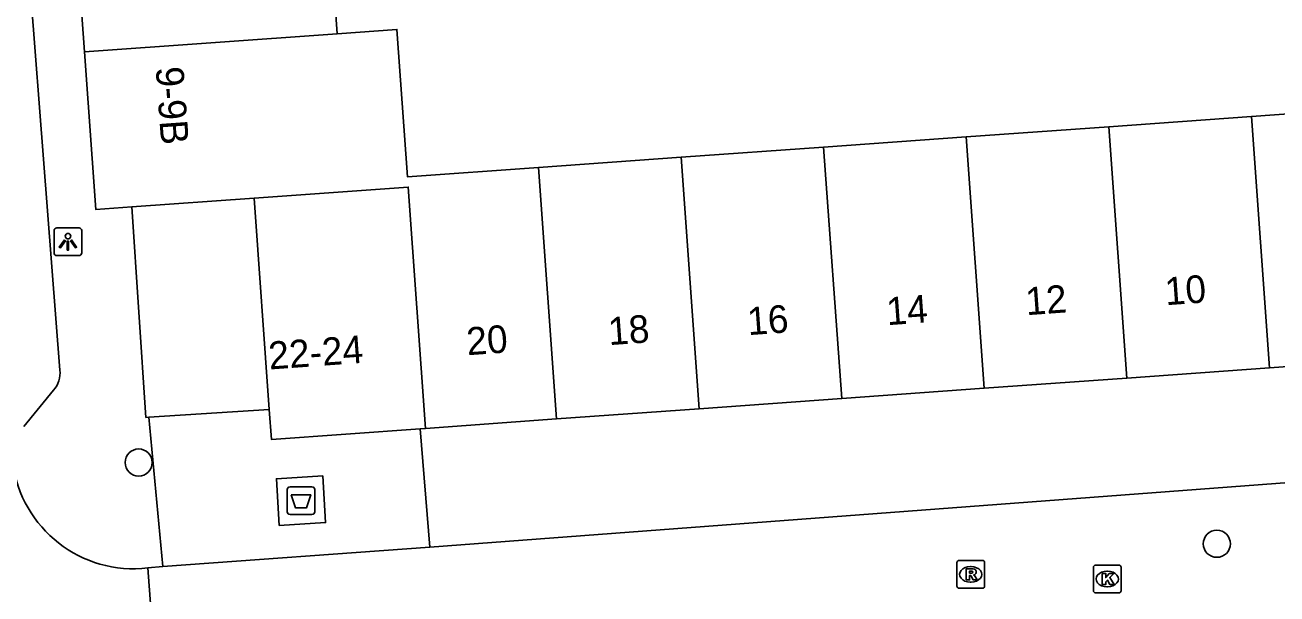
# Model space of a CAD drawing. Extents: x 161087 to 161922, y 382574 to 383873.
# Drawn here: x 161686.28 to 161731.44, y 383515.04 to 383535.57 of the extents above; entities that cross this region are included whole.
import ezdxf

# ---------------------------------------------------------------- set-up
doc = ezdxf.new("R2010")
doc.units = 0
for name, color, linetype in [('IMGEO_Afval_apart_plaats', 7, 'Continuous'), ('IMGEO_Boom', 7, 'Continuous'), ('IMGEO_Kolk', 7, 'Continuous'), ('IMGEO_Lichtpunt', 7, 'Continuous'), ('IMGEO_Pand', 7, 'Continuous'), ('IMGEO_Pand_nummerreeks', 7, 'Continuous'), ('IMGEO_Rijbaan_lokaal_open', 7, 'Continuous'), ('IMGEO_Rioolput', 7, 'Continuous'), ('IMGEO_Voetpad_gesloten', 7, 'Continuous'), ('IMGEO_Voetpad_open', 7, 'Continuous')]:
    doc.layers.add(name, color=color, linetype=linetype)

msp = doc.modelspace()

# ---------------------------------------------------------------- linework, layer by layer
at = {"layer": 'IMGEO_Afval_apart_plaats'}
for p, q in [((161695.741, 383518.003), (161695.741, 383518.803)), ((161695.741, 383518.803), (161695.741, 383518.003)), ((161695.841, 383518.903), (161696.631, 383518.903)), ((161696.631, 383518.903), (161695.841, 383518.903)), ((161696.731, 383518.803), (161696.731, 383518.003)), ((161696.731, 383518.003), (161696.731, 383518.803)), ((161696.631, 383517.903), (161695.841, 383517.903)), ((161695.841, 383517.903), (161696.631, 383517.903))]:
    msp.add_line(p, q, dxfattribs=at)
msp.add_lwpolyline([(161695.884, 383518.617), (161696.588, 383518.617), (161696.439, 383518.147), (161696.033, 383518.147), (161695.884, 383518.617)], dxfattribs=at)
for centre, start, end in [((161695.841, 383518.803), 90, 180), ((161695.841, 383518.803), 90, 180), ((161696.631, 383518.803), 0, 90), ((161696.631, 383518.803), 360, 90), ((161695.841, 383518.003), 180, 270), ((161695.841, 383518.003), 180, 270), ((161696.631, 383518.003), 270, 0), ((161696.631, 383518.003), 270, 0)]:
    msp.add_arc(centre, 0.1, start, end, dxfattribs=at)
at = {"layer": 'IMGEO_Boom'}
for centre in [(161690.382, 383519.779), (161729.27, 383516.848)]:
    msp.add_circle(centre, 0.489, dxfattribs=at)
at = {"layer": 'IMGEO_Kolk'}
for p, q in [((161724.818, 383515.15), (161724.818, 383516.002)), ((161724.893, 383516.076), (161725.745, 383516.076)), ((161725.819, 383516.002), (161725.819, 383515.15)), ((161725.306, 383515.856), (161725.331, 383515.856)), ((161725.745, 383515.076), (161724.893, 383515.076)), ((161725.329, 383515.296), (161725.304, 383515.296))]:
    msp.add_line(p, q, dxfattribs=at)
for points in [[(161724.818, 383515.15), (161724.818, 383516.002)], [(161724.893, 383516.076), (161725.745, 383516.076)], [(161725.819, 383516.002), (161725.819, 383515.15)], [(161725.139, 383515.776), (161725.262, 383515.776), (161725.262, 383515.625), (161725.392, 383515.776), (161725.556, 383515.776), (161725.41, 383515.625), (161725.563, 383515.376), (161725.411, 383515.376), (161725.326, 383515.54), (161725.262, 383515.473), (161725.262, 383515.376), (161725.139, 383515.376), (161725.139, 383515.776)], [(161725.745, 383515.076), (161724.893, 383515.076)]]:
    msp.add_lwpolyline(points, dxfattribs=at)
for centre, start, end in [((161724.895, 383516), 91.552, 178.448), ((161724.895, 383516), 91.552, 178.448), ((161725.743, 383516), 1.552, 88.448), ((161725.743, 383516), 1.552, 88.448), ((161724.895, 383515.152), 181.552, 268.448), ((161724.895, 383515.152), 181.552, 268.448), ((161725.743, 383515.152), 271.552, 358.448), ((161725.743, 383515.152), 271.552, 358.448)]:
    msp.add_arc(centre, 0.0765, start, end, dxfattribs=at)
for centre, major_axis, ratio, start_param, end_param in [((161725.305, 383515.576), (-0.387, 0.002), 0.722429, 4.712389, 7.853982), ((161725.33, 383515.576), (-0.39, 0.002), 0.717154, 1.570796, 4.712389)]:
    msp.add_ellipse(centre, major_axis=major_axis, ratio=ratio, start_param=start_param, end_param=end_param, dxfattribs=at)
at = {"layer": 'IMGEO_Lichtpunt'}
for p, q in [((161687.333, 383528.149), (161687.333, 383527.342)), ((161687.333, 383528.149), (161687.333, 383527.342)), ((161688.235, 383528.244), (161687.427, 383528.244)), ((161688.235, 383528.244), (161687.427, 383528.244)), ((161688.329, 383527.342), (161688.329, 383528.149)), ((161688.329, 383527.342), (161688.329, 383528.149)), ((161687.427, 383527.248), (161688.235, 383527.248)), ((161687.427, 383527.248), (161688.235, 383527.248))]:
    msp.add_line(p, q, dxfattribs=at)
for points in [[(161687.707, 383527.813), (161687.746, 383527.785), (161687.558, 383527.523), (161687.52, 383527.55), (161687.707, 383527.813)], [(161687.809, 383527.765), (161687.856, 383527.765), (161687.856, 383527.443), (161687.809, 383527.443), (161687.809, 383527.765)], [(161687.919, 383527.785), (161687.957, 383527.812), (161688.144, 383527.55), (161688.105, 383527.522), (161687.919, 383527.785)]]:
    msp.add_lwpolyline(points, dxfattribs=at)
msp.add_circle((161687.832, 383527.947), 0.0994, dxfattribs=at)
for centre, start, end in [((161687.427, 383528.149), 90, 180), ((161687.427, 383528.149), 90, 180), ((161688.235, 383528.149), 0, 90), ((161688.235, 383528.149), 0, 90), ((161687.427, 383527.342), 180, 270), ((161687.427, 383527.342), 180, 270), ((161688.235, 383527.342), 270, 0), ((161688.235, 383527.342), 270, 360)]:
    msp.add_arc(centre, 0.0946, start, end, dxfattribs=at)
at = {"layer": 'IMGEO_Pand'}
for points in [[(161697.544, 383535.254), (161697.211, 383539.901)], [(161688.094, 383539.248), (161688.427, 383534.601)], [(161704.802, 383530.425), (161700.079, 383530.086), (161699.698, 383535.409), (161697.544, 383535.254)], [(161688.427, 383534.601), (161697.544, 383535.254)], [(161688.427, 383534.601), (161688.835, 383528.913), (161690.13, 383529.006)], [(161735.661, 383532.637), (161730.518, 383532.268)], [(161730.518, 383532.268), (161725.375, 383531.899)], [(161730.518, 383532.268), (161731.168, 383523.195)], [(161725.375, 383531.899), (161720.232, 383531.531)], [(161726.025, 383522.826), (161725.375, 383531.899)], [(161720.232, 383531.531), (161715.088, 383531.162)], [(161720.232, 383531.531), (161720.882, 383522.458)], [(161709.945, 383530.793), (161704.802, 383530.425)], [(161715.088, 383531.162), (161709.945, 383530.793)], [(161710.596, 383521.72), (161709.945, 383530.793)], [(161715.739, 383522.089), (161715.088, 383531.162)], [(161705.453, 383521.351), (161704.802, 383530.425)], [(161700.73, 383521.013), (161700.105, 383529.72), (161694.542, 383529.322)], [(161690.13, 383529.006), (161694.542, 383529.322)], [(161694.542, 383529.322), (161695.09, 383521.69)], [(161731.168, 383523.195), (161736.311, 383523.564)], [(161726.025, 383522.826), (161731.168, 383523.195)], [(161720.882, 383522.458), (161726.025, 383522.826)], [(161715.739, 383522.089), (161720.882, 383522.458)], [(161710.596, 383521.72), (161715.739, 383522.089)], [(161695.09, 383521.69), (161695.167, 383520.614), (161700.534, 383520.999)], [(161700.73, 383521.013), (161705.453, 383521.351)], [(161705.453, 383521.351), (161710.596, 383521.72)], [(161700.534, 383520.999), (161700.73, 383521.013)]]:
    msp.add_lwpolyline(points, dxfattribs=at)
at = {"layer": 'IMGEO_Rijbaan_lokaal_open'}
for points in [[(161752.48, 383520.608), (161700.886, 383516.727)], [(161700.886, 383516.727), (161691.259, 383516.028)], [(161691.259, 383516.028), (161690.718, 383515.975)], [(161690.718, 383515.975), (161691.157, 383510.003)]]:
    msp.add_lwpolyline(points, dxfattribs=at)
msp.add_arc((161690.201, 383520.342), 4.398, 187.2431, 276.7522, dxfattribs=at)
at = {"layer": 'IMGEO_Rioolput'}
for p, q in [((161719.893, 383515.318), (161719.893, 383516.17)), ((161719.968, 383516.244), (161720.82, 383516.244)), ((161720.381, 383516.024), (161720.406, 383516.024)), ((161720.894, 383516.17), (161720.894, 383515.318)), ((161720.404, 383515.464), (161720.379, 383515.464)), ((161720.82, 383515.244), (161719.968, 383515.244))]:
    msp.add_line(p, q, dxfattribs=at)
for points in [[(161719.893, 383515.318), (161719.893, 383516.17)], [(161719.968, 383516.244), (161720.82, 383516.244)], [(161720.482, 383515.942), (161720.23, 383515.944), (161720.23, 383515.544)], [(161720.894, 383516.17), (161720.894, 383515.318)], [(161720.23, 383515.544), (161720.354, 383515.544), (161720.354, 383515.706), (161720.365, 383515.706)], [(161720.408, 383515.863), (161720.354, 383515.863), (161720.354, 383515.782)], [(161720.354, 383515.782), (161720.406, 383515.782)], [(161720.412, 383515.677), (161720.483, 383515.544), (161720.623, 383515.544), (161720.558, 383515.67)], [(161720.82, 383515.244), (161719.968, 383515.244)]]:
    msp.add_lwpolyline(points, dxfattribs=at)
for centre, radius, start, end in [((161719.97, 383516.168), 0.0765, 91.552, 178.448), ((161719.97, 383516.168), 0.0765, 91.552, 178.448), ((161720.481, 383515.832), 0.109, 350.3612, 89.416), ((161720.818, 383516.168), 0.0765, 1.552, 88.448), ((161720.818, 383516.168), 0.0765, 1.552, 88.448), ((161720.364, 383515.653), 0.0533, 26.0293, 88.6989), ((161720.39, 383515.971), 0.19, 274.7715, 282.9687), ((161720.414, 383515.767), 0.0964, 77.0061, 93.1865), ((161720.428, 383515.824), 0.0378, 276.6634, 79.6772), ((161720.479, 383515.832), 0.112, 277.5842, 350.9817), ((161720.463, 383515.617), 0.108, 29.5134, 73.7905), ((161719.97, 383515.32), 0.0765, 181.552, 268.448), ((161719.97, 383515.32), 0.0765, 181.552, 268.448), ((161720.818, 383515.32), 0.0765, 271.552, 358.448), ((161720.818, 383515.32), 0.0765, 271.552, 358.448)]:
    msp.add_arc(centre, radius, start, end, dxfattribs=at)
for centre, major_axis, ratio, start_param, end_param in [((161720.38, 383515.744), (-0.387, 0.002), 0.722429, 4.712389, 7.853982), ((161720.405, 383515.744), (-0.39, 0.002), 0.717154, 1.570796, 4.712389)]:
    msp.add_ellipse(centre, major_axis=major_axis, ratio=ratio, start_param=start_param, end_param=end_param, dxfattribs=at)
at = {"layer": 'IMGEO_Voetpad_gesloten'}
msp.add_lwpolyline([(161695.449, 383517.511), (161695.349, 383519.196), (161697.023, 383519.295), (161697.123, 383517.61), (161695.449, 383517.511)], dxfattribs=at)
at = {"layer": 'IMGEO_Voetpad_open'}
for points in [[(161687.543, 383523.116), (161685.911, 383544.104)], [(161690.75, 383521.416), (161690.641, 383521.409), (161690.13, 383529.006)], [(161686.237, 383521.081), (161687.314, 383522.385)], [(161695.09, 383521.69), (161690.75, 383521.416)], [(161690.75, 383521.416), (161691.259, 383516.028)], [(161700.886, 383516.727), (161700.534, 383520.999)]]:
    msp.add_lwpolyline(points, dxfattribs=at)
msp.add_arc((161686.543, 383523.028), 1.004, 320.1851, 5.0265, dxfattribs=at)

# ---------------------------------------------------------------- texts
at = {"layer": 'IMGEO_Pand_nummerreeks'}
for s, rotation, p in [('9-9B', 274.1028, (161690.995, 383534.034)), ('10', 4.1005, (161727.429, 383525.454)), ('14', 4.1005, (161717.386, 383524.734)), ('12', 4.1005, (161722.403, 383525.094)), ('16', 4.1005, (161712.366, 383524.374)), ('18', 4.1005, (161707.349, 383524.014)), ('20', 4.1005, (161702.239, 383523.649)), ('22-24', 4.1025, (161695.098, 383523.135))]:
    msp.add_text(s, height=1, rotation=rotation, dxfattribs=at).set_placement(p)

doc.saveas('drawing.dxf')
